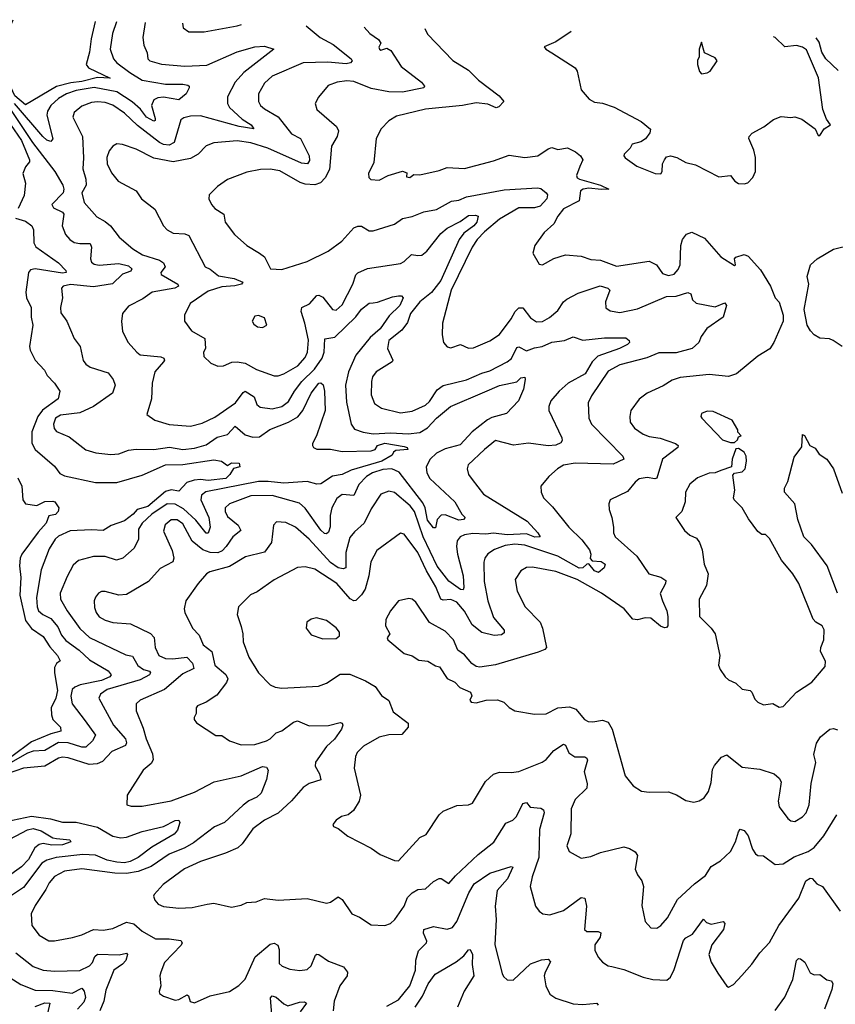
# Model space of a CAD drawing. Extents: x 1552294 to 1694791, y 811929 to 917222.
# Tile 322 of 643: x 1609925 to 1614124, y 911239 to 916306. Entities that reach past the tile are written whole.
import ezdxf

# ---------------------------------------------------------------- set-up
doc = ezdxf.new("R2010")
doc.units = 0

msp = doc.modelspace()

# ---------------------------------------------------------------- linework, layer by layer
at = {"layer": '0CON10XD'}
for points in [[(1610313.5, 916297.4), (1610292.3, 916207.7), (1610285, 916138.8), (1610266.8, 916075), (1610279.2, 916059.3), (1610390, 916005), (1610325, 916009.3), (1610245, 915987.9), (1610188.4, 915981.6), (1610115, 915962.9), (1609955, 915868.9), (1609899.8, 915915), (1609879.4, 915959.4), (1609821.5, 916045), (1609815.2, 916065), (1609820.6, 916089.4), (1609863.9, 916175), (1609874.8, 916265), (1609890.6, 916306.4)], [(1610422.8, 916295.1), (1610403.6, 916235), (1610390.8, 916155), (1610407.9, 916105), (1610425.5, 916085), (1610492.3, 916035), (1610555.2, 915995.2), (1610675, 915974.8), (1610765.2, 915975.2), (1610790.2, 915970.2), (1610797.5, 915965), (1610797.1, 915955), (1610781.9, 915925), (1610745, 915894.4), (1610665, 915907.3), (1610636.2, 915903.8), (1610616.4, 915893.6), (1610604.2, 915865), (1610622.4, 915797.6), (1610622.5, 915787.5), (1610616.1, 915783.9), (1610577.9, 915805), (1610546.3, 915846.3), (1610504.2, 915884.2), (1610425.4, 915935), (1610308, 915958), (1610215, 915942.1), (1610165.4, 915925), (1610125, 915901.6), (1610085.3, 915865), (1610068.2, 915835), (1610064.6, 915814.6), (1610096.1, 915693.9), (1610085, 915678.8), (1610065, 915686.7), (1610044.6, 915704.6), (1609897.9, 915875)], [(1610571.7, 916291.9), (1610559.4, 916215), (1610563.3, 916175), (1610582, 916135), (1610584.5, 916105), (1610595, 916094.1), (1610655, 916077.9), (1610775, 916067), (1610887.9, 916072.1), (1611045, 916140.4), (1611135, 916166.8), (1611185, 916169.5), (1611233.8, 916155), (1611079.7, 916035), (1611034.8, 915985.2), (1610995, 915908.8), (1610994.1, 915875), (1611004.6, 915855), (1611069.6, 915795), (1611116.8, 915765), (1611131.2, 915745), (1611055, 915756), (1610855, 915811.9), (1610805, 915810), (1610769.2, 915800.8), (1610755, 915790.8), (1610720, 915675), (1610695, 915660), (1610665, 915664.1), (1610644.9, 915674.9), (1610531.6, 915761.6), (1610464, 915825), (1610405, 915865.7), (1610365, 915879.8), (1610325, 915883.8), (1610295, 915879.7), (1610245, 915861.3), (1610205, 915828.5), (1610198.5, 915805), (1610247.5, 915705), (1610253.6, 915595), (1610249.6, 915539.6), (1610265.3, 915485), (1610267.5, 915455), (1610244.4, 915415.6), (1610256.9, 915365), (1610322.3, 915292.3), (1610365, 915268.6), (1610392.8, 915245), (1610437.1, 915187.1), (1610507.3, 915127.3), (1610556.9, 915096.9), (1610645, 915069.3), (1610666.1, 915055), (1610673.6, 915035), (1610650.8, 915005), (1610653.1, 914995), (1610740, 914945), (1610742.9, 914935), (1610724.2, 914925), (1610607.1, 914905), (1610559.8, 914870.2), (1610485, 914832.5), (1610453.8, 914795), (1610448.8, 914755), (1610455, 914702.5), (1610482.9, 914645), (1610527.8, 914595), (1610545, 914581.8), (1610651.5, 914571.5), (1610667.5, 914565), (1610670.6, 914555), (1610665.5, 914545), (1610620, 914495), (1610607.5, 914435), (1610603.5, 914355), (1610578.8, 914275), (1610621.2, 914245), (1610695, 914223.2), (1610805, 914214.1), (1610865, 914230.4), (1610929, 914261), (1611036.5, 914335), (1611075, 914388.6), (1611085, 914394.4), (1611132.1, 914365), (1611145.9, 914325.9), (1611162.9, 914312.9), (1611225, 914304.6), (1611275, 914316), (1611308.7, 914341.3), (1611339.2, 914395), (1611377.3, 914445), (1611442.7, 914507.3), (1611482.7, 914565), (1611492.4, 914595), (1611496.4, 914663.6), (1611546.7, 914673.3), (1611655, 914777.8), (1611685, 914817.3), (1611725, 914847.8), (1611745, 914850), (1611767.9, 914852.1), (1611845, 914880.8), (1611876, 914886), (1611890, 914885), (1611900, 914875), (1611882.5, 914835), (1611827.8, 914782.2), (1611781.2, 914715), (1611728.5, 914671.5), (1611655, 914580.4), (1611617.4, 914495), (1611602.5, 914425), (1611607.5, 914337.5), (1611632.2, 914225), (1611649.2, 914199.2), (1611693.7, 914183.7), (1611745, 914175.2), (1611835, 914179.4), (1611925, 914175.2), (1611985, 914181.6), (1612025, 914205.3), (1612071.2, 914255), (1612142.9, 914315), (1612319.1, 914390.9), (1612395, 914423.8), (1612485, 914442.9), (1612505, 914463.3), (1612525, 914466.5), (1612527.8, 914455), (1612518.2, 914405), (1612492.9, 914345), (1612430.9, 914279.1), (1612355, 914258.3), (1612333.2, 914246.8), (1612254.3, 914185.7), (1612191.9, 914118.1), (1612115, 914098.4), (1612071, 914075), (1612038, 914045), (1612018, 914005), (1612021.2, 913975), (1612036.2, 913945), (1612164.6, 913825), (1612202, 913762), (1612218.8, 913745), (1612209.2, 913735), (1612185, 913730.3), (1612115, 913758.2), (1612095, 913756.7), (1612073.5, 913735), (1612065, 913691.2), (1612055, 913690.8), (1612025, 913730.8), (1612011.8, 913795), (1612000.2, 913820.2), (1611878, 913978), (1611840.8, 913995), (1611795, 913992.3), (1611742.1, 913975), (1611710, 913955), (1611671.8, 913915), (1611645, 913857.3), (1611585, 913862.5), (1611557.1, 913842.9), (1611531.4, 913795), (1611523.6, 913755), (1611523.5, 913696.5), (1611515, 913669.2), (1611505, 913660.6), (1611495, 913662.2), (1611475, 913680), (1611395, 913792.2), (1611365, 913817.9), (1611225, 913857.4), (1611114.8, 913855.2), (1611005, 913815.4), (1610983.3, 913795), (1610982.9, 913775), (1610995, 913750), (1611050.4, 913705), (1611063.2, 913676.8), (1611023.1, 913645), (1610987.6, 913595), (1610967.1, 913572.9), (1610945, 913563.3), (1610905, 913564.8), (1610867.5, 913577.5), (1610813.4, 913623.4), (1610765, 913712.3), (1610735, 913732), (1610705, 913731.8), (1610673.1, 913706.9), (1610664.7, 913675), (1610709.4, 913575), (1610718.8, 913535), (1610713.1, 913516.9), (1610648.3, 913481.7), (1610588.6, 913415), (1610475, 913347.5), (1610435, 913345.6), (1610365.8, 913364.2), (1610345.9, 913364.1), (1610330, 913355), (1610316, 913335), (1610309.2, 913315), (1610310.7, 913280.7), (1610318.9, 913255), (1610335, 913233.3), (1610365, 913215.5), (1610404, 913204), (1610495, 913198.1), (1610598.2, 913148.2), (1610616.7, 913126.7), (1610622.1, 913075), (1610641.5, 913035), (1610675, 913018.4), (1610712.8, 913017.2), (1610785, 913025.3), (1610815.4, 912995), (1610821.8, 912968.2), (1610765, 912939.4), (1610670.1, 912859.9), (1610545, 912804.5), (1610524.6, 912785.4), (1610525, 912750), (1610560.5, 912660.5), (1610575.3, 912605), (1610608.8, 912528.8), (1610612.4, 912497.6), (1610601.8, 912478.2), (1610561.4, 912445), (1610477.5, 912315), (1610476.4, 912266.4), (1610498.3, 912258.3), (1610555, 912259.5), (1610705, 912287.2), (1610825, 912330.7), (1610926, 912385), (1611065, 912415.3), (1611175, 912463.1), (1611195, 912460), (1611204.2, 912445), (1611195.6, 912395.6), (1611167.5, 912325), (1611146.4, 912305), (1611105, 912286.5), (1611075, 912264), (1610980, 912175), (1610928.2, 912151.8), (1610819.8, 912070.2), (1610775, 912044.3), (1610695, 912011.7), (1610601.2, 911948.8), (1610535, 911923.2), (1610475, 911913.2), (1610414, 911914), (1610245, 911936.6), (1610155, 911924.7), (1610105, 911896.6), (1610076.1, 911865), (1610059.9, 911830.1), (1610005, 911746.9), (1609984.5, 911705), (1609987.1, 911645), (1610024.7, 911594.7), (1610075, 911566.7), (1610105, 911565.5), (1610197.6, 911582.4), (1610245, 911596.4), (1610305, 911624.6), (1610355, 911621.5), (1610405, 911628.8), (1610475, 911662.5), (1610513, 911653), (1610554.8, 911614.8), (1610625, 911576.7), (1610695, 911576.8), (1610755, 911568.1), (1610761.1, 911555), (1610756.8, 911543.2), (1610670.8, 911455), (1610650.8, 911405), (1610646, 911385), (1610650.8, 911335), (1610642.5, 911305), (1610645, 911294), (1610665, 911280.6), (1610725, 911260.8), (1610745, 911264.4), (1610787.3, 911287.3), (1610793.6, 911283.6), (1610803.4, 911253.4), (1610825, 911246.9), (1610905, 911283.1), (1611005, 911304.4), (1611053.7, 911336.3), (1611085, 911368.8), (1611137.1, 911482.9), (1611215, 911548.5), (1611235, 911553.3), (1611253.8, 911543.8), (1611261.2, 911521.2), (1611260, 911450), (1611276.2, 911435), (1611315, 911420.6), (1611366.6, 911413.4), (1611405, 911418.6), (1611425, 911437.1), (1611448.5, 911491.5), (1611455, 911497.5), (1611465, 911495.6), (1611515, 911461.8), (1611591.5, 911431.5), (1611613.1, 911405), (1611611.2, 911385), (1611573.5, 911335), (1611544.3, 911255), (1611539.2, 911205)], [(1611399.1, 916274.3), (1611471.2, 916215), (1611538.7, 916178.7), (1611630.8, 916105), (1611636, 916095), (1611628.8, 916085), (1611605, 916080), (1611511.5, 916088.5), (1611385, 916084.2), (1611225, 916016.5), (1611185, 915980), (1611154.5, 915925), (1611154.4, 915885.6), (1611165.5, 915865), (1611185, 915847.3), (1611256.4, 915806.4), (1611325, 915719.5), (1611371.1, 915695), (1611414.7, 915605), (1611417.6, 915582.4), (1611406.9, 915565), (1611375, 915567.6), (1611201.8, 915645), (1611115, 915673.5), (1611045, 915682.4), (1610925, 915673.5), (1610885, 915656.9), (1610843.3, 915615), (1610805, 915592.3), (1610715, 915575.3), (1610615, 915594.1), (1610525, 915640.8), (1610455, 915664.4), (1610425, 915666.9), (1610405, 915655.8), (1610385, 915631.2), (1610372.8, 915597.2), (1610374.5, 915565), (1610397.7, 915517.7), (1610431.9, 915475), (1610524.2, 915425), (1610551.4, 915385), (1610621.1, 915331.1), (1610665.7, 915245), (1610685, 915224.4), (1610715, 915207.9), (1610775, 915204.1), (1610796.5, 915195), (1610880, 915035), (1610905, 915022.9), (1610948.3, 914988.3), (1611030, 914975), (1611073.3, 914955), (1611066.7, 914945), (1611033.3, 914936.7), (1610965, 914931.8), (1610895, 914909.2), (1610803.1, 914845), (1610772.9, 914785), (1610772.9, 914755), (1610810, 914705), (1610878.9, 914665), (1610880.8, 914615), (1610871.9, 914595), (1610872.5, 914572.5), (1610909.5, 914539.5), (1610945, 914522.5), (1610975, 914524.2), (1611016.4, 914543.6), (1611045, 914545.9), (1611085, 914538.8), (1611145, 914506.4), (1611235, 914473.6), (1611255, 914473.6), (1611285, 914484.6), (1611356.1, 914525), (1611395, 914567.9), (1611407.5, 914595), (1611412.3, 914657.7), (1611393.5, 914745), (1611373.3, 914805), (1611377.5, 914825), (1611416.3, 914843.7), (1611455, 914886.4), (1611465, 914889.1), (1611485, 914878.9), (1611534.7, 914814.7), (1611555, 914811.9), (1611585, 914838.6), (1611640.4, 914945), (1611656.2, 914993.8), (1611666.3, 915003.7), (1611715, 915026.7), (1611885, 915051.6), (1611905, 915062.5), (1611942, 915098), (1611975, 915092.1), (1611995.6, 915095), (1612021.8, 915115), (1612093.7, 915206.3), (1612125, 915233.7), (1612192.9, 915267.1), (1612235, 915298.2), (1612270.9, 915300.9), (1612286.2, 915295), (1612278.5, 915265), (1612262.7, 915245), (1612212.3, 915207.7), (1612187, 915175), (1612093.3, 914965), (1612045, 914901.9), (1611985.2, 914855), (1611936.3, 914795), (1611921.3, 914748.7), (1611892.2, 914707.8), (1611824.6, 914655), (1611819.1, 914615), (1611845.6, 914555), (1611842.9, 914545), (1611760, 914495), (1611741.1, 914468.9), (1611736.7, 914445), (1611734.7, 914375), (1611750.9, 914330.9), (1611787.1, 914307.1), (1611885, 914283.9), (1611945, 914292.5), (1612015, 914322.5), (1612035, 914341.1), (1612075, 914401.5), (1612105, 914424.6), (1612225, 914452.7), (1612305, 914488.1), (1612345, 914498.6), (1612435.2, 914544.8), (1612456.7, 914563.3), (1612485, 914619.5), (1612495, 914622.7), (1612535, 914601.8), (1612575, 914617.5), (1612615.5, 914624.5), (1612665, 914646), (1612730, 914655), (1612775, 914674.4), (1612825, 914657.5), (1612935, 914669.6), (1613045, 914668.6), (1613062.9, 914655), (1613064.3, 914645), (1613055, 914634.6), (1613012.2, 914615), (1612901.4, 914575), (1612871.7, 914545), (1612835.4, 914484.6), (1612747.9, 914435), (1612702.5, 914395), (1612660, 914345), (1612648.6, 914315), (1612648.6, 914295), (1612715.7, 914155), (1612718.6, 914141.4), (1612711.2, 914128.8), (1612685, 914117.5), (1612645.9, 914114.1), (1612545, 914126.9), (1612467.4, 914117.4), (1612375, 914140), (1612317.5, 914095), (1612233.8, 914015), (1612228.8, 913995), (1612236.2, 913965), (1612255, 913940), (1612312.9, 913865), (1612537.5, 913725), (1612592.9, 913665), (1612603.8, 913645), (1612577.3, 913642.7), (1612535, 913659.7), (1612435, 913654.9), (1612365, 913664.2), (1612325, 913658.9), (1612258.2, 913661.8), (1612215, 913655.3), (1612191.9, 913645), (1612177.3, 913625), (1612173.3, 913595), (1612178.4, 913555), (1612208.7, 913445), (1612212, 913385), (1612207.3, 913372.7), (1612195, 913374.6), (1612135, 913416.9), (1612075, 913493.7), (1612001.7, 913645), (1611957, 913775), (1611935, 913805.3), (1611855, 913872.7), (1611825, 913880.8), (1611784.7, 913865.3), (1611735, 913788.6), (1611697.8, 913715), (1611648.5, 913671.5), (1611625, 913641.9), (1611603.8, 913565), (1611603.8, 913486.2), (1611590.4, 913479.6), (1611565, 913485.2), (1611525, 913512.5), (1611415, 913632.5), (1611345, 913694.5), (1611295, 913718.5), (1611247.6, 913722.4), (1611231.4, 913705), (1611220.9, 913615), (1611184.7, 913565.3), (1611087.1, 913542.9), (1611005, 913492), (1610904.2, 913465), (1610886.1, 913453.9), (1610844.6, 913405.4), (1610780.6, 913315), (1610771.9, 913275), (1610775.7, 913255), (1610814.3, 913175), (1610849.8, 913139.8), (1610869.2, 913089.2), (1610914.7, 913055), (1610929.2, 912985), (1610986.7, 912936.7), (1610996.8, 912915), (1610989.1, 912895), (1610940.5, 912829.5), (1610885, 912793.3), (1610840, 912775), (1610833.8, 912765), (1610833.3, 912735), (1610822.5, 912715), (1610822.5, 912705), (1610835, 912687.5), (1610935, 912623.3), (1610965, 912623.3), (1611005.8, 912595.8), (1611065.9, 912574.1), (1611136.4, 912576.4), (1611196, 912595), (1611215, 912605.7), (1611245, 912636.4), (1611275, 912646.5), (1611335, 912690.6), (1611355, 912698.1), (1611415, 912673.1), (1611515, 912673.8), (1611575, 912689.4), (1611585.5, 912685.5), (1611589.4, 912675), (1611581.1, 912655), (1611545, 912603.8), (1611504.8, 912565.2), (1611448.2, 912485), (1611446.7, 912465), (1611468.8, 912425), (1611475, 912393.8), (1611416, 912375), (1611384.2, 912355), (1611325, 912285.7), (1611255, 912223.1), (1611185, 912186.7), (1611125, 912141.9), (1611070.6, 912065), (1611048.6, 912045), (1610985, 912017.3), (1610855.8, 911975), (1610774.3, 911935.7), (1610662.9, 911855), (1610617.5, 911805), (1610614.2, 911795), (1610620, 911775), (1610638.6, 911755), (1610665, 911743.2), (1610745, 911734.5), (1610813.4, 911736.6), (1610890, 911755), (1610925, 911760), (1611015, 911738.6), (1611065, 911749.1), (1611095, 911762.7), (1611142.6, 911767.4), (1611185, 911783.3), (1611255, 911775.5), (1611405, 911783.3), (1611505, 911760), (1611525, 911765.6), (1611565, 911793.1), (1611585, 911779.2), (1611635, 911704.4), (1611675, 911687.1), (1611735, 911648.1), (1611805, 911644.4), (1611834, 911655), (1611855.6, 911675), (1611904.5, 911745), (1611921.2, 911788.8), (1611945, 911812.9), (1611975, 911829.4), (1612015, 911833.8), (1612055, 911871.9), (1612085, 911886), (1612095, 911886.2), (1612135, 911861.2), (1612168.9, 911901.1), (1612285, 912010), (1612366.4, 912073.6), (1612428.2, 912171.8), (1612463.5, 912186.5), (1612482.1, 912205), (1612515, 912272.5), (1612535, 912277.1), (1612553.2, 912253.2), (1612608.3, 912248.3), (1612620.9, 912240.9), (1612625.3, 912224.7), (1612601.5, 912138.5), (1612598, 911995), (1612564.1, 911895), (1612553.5, 911845), (1612580.8, 911745), (1612598.8, 911718.8), (1612617.5, 911705), (1612655, 911700), (1612725, 911721.5), (1612815, 911789.5), (1612833.8, 911785), (1612842.7, 911745), (1612833.4, 911623.4), (1612844.6, 911614.6), (1612903.3, 911613.3), (1612917.3, 911607.3), (1612912.7, 911585), (1612886.7, 911545), (1612886.8, 911516.8), (1612905, 911480), (1612925.6, 911455.6), (1612955, 911437.1), (1612973.4, 911433.4), (1613035, 911417.8), (1613135, 911378.1), (1613185, 911366.9), (1613256.6, 911363.4), (1613275, 911378.8), (1613295, 911419.2), (1613343.1, 911566.9), (1613355, 911581.5), (1613389.3, 911600.7), (1613445, 911676.7), (1613460.3, 911660.3), (1613485, 911651.5), (1613546.1, 911666.1), (1613556, 911655), (1613548.6, 911625), (1613489.2, 911545), (1613473.1, 911495), (1613485.3, 911455.3), (1613518.9, 911398.9), (1613565, 911332.5), (1613575, 911327.5), (1613599.3, 911340.7), (1613642.7, 911387.3), (1613694.2, 911445), (1613735.5, 911504.5), (1613785, 911557.5), (1613832.9, 911645), (1613936.4, 911785), (1613972.5, 911875), (1613995, 911888), (1614005, 911886.2), (1614029.5, 911859.5), (1614058.8, 911845), (1614149.3, 911719.3)], [(1610762.6, 916287.9), (1610766, 916265), (1610795, 916244.2), (1610875, 916243.1), (1611045, 916274.5), (1611066.4, 916281.4)], [(1611699.1, 916267.9), (1611727.5, 916235), (1611772.2, 916205), (1611784, 916185), (1611773.8, 916165), (1611777.5, 916155), (1611785, 916150), (1611815, 916159.2), (1611835, 916147.5), (1611889.5, 916065), (1611994.4, 915985), (1612008.9, 915965), (1612005.6, 915955), (1611895, 915933.7), (1611825, 915936), (1611735, 915952.4), (1611645, 915989.1), (1611608.9, 915991.1), (1611560, 915985), (1611512.4, 915967.6), (1611463.1, 915906.9), (1611445.8, 915875), (1611454, 915845), (1611556.6, 915756.6), (1611566.4, 915735), (1611558.8, 915705), (1611529.6, 915655), (1611519.2, 915535), (1611497.4, 915492.6), (1611472.8, 915467.2), (1611445, 915456), (1611395, 915460.2), (1611369.1, 915469.1), (1611265, 915529.4), (1611215, 915536.8), (1611165, 915535.5), (1611095, 915522.2), (1610995, 915483.3), (1610942.6, 915447.4), (1610901.2, 915405), (1610898.8, 915385), (1610912.9, 915355), (1610930, 915335), (1610975.6, 915305), (1610982, 915265), (1611030.6, 915200.6), (1611094.2, 915145), (1611158.8, 915105), (1611185, 915085.8), (1611215.8, 915025), (1611275, 915021.2), (1611405, 915061.6), (1611513.1, 915115), (1611583.4, 915166.6), (1611645, 915234.4), (1611665, 915244.4), (1611685, 915243.6), (1611725, 915220.4), (1611745, 915219), (1611855, 915254.8), (1611895, 915283.4), (1611946, 915294), (1612005, 915317.8), (1612071.2, 915328.8), (1612148.1, 915371.9), (1612185, 915378), (1612226, 915394), (1612419, 915431), (1612591.3, 915441.3), (1612607.2, 915437.2), (1612635.6, 915415), (1612642.5, 915405), (1612639.6, 915385), (1612605, 915346.8), (1612575, 915338.6), (1612495, 915337.6), (1612395, 915280.2), (1612317.8, 915215), (1612280.3, 915175), (1612254.3, 915135), (1612145.6, 914915), (1612101.9, 914745), (1612100, 914685), (1612107.5, 914645), (1612125, 914622), (1612145, 914618), (1612195, 914634.2), (1612235, 914616.7), (1612261.7, 914618.3), (1612346, 914654), (1612395, 914685.8), (1612455, 914766.2), (1612475.3, 914805), (1612495, 914823.9), (1612515, 914822.9), (1612555, 914772.1), (1612585, 914750.9), (1612616, 914754), (1612653.3, 914773.3), (1612695, 914809.4), (1612725, 914854.3), (1612742.4, 914867.6), (1612800.8, 914899.2), (1612913.9, 914936.1), (1612952.9, 914925), (1612963.1, 914915), (1612940.8, 914855), (1612943.4, 914823.4), (1612965, 914808.2), (1613015, 914799.2), (1613105, 914818), (1613255, 914881), (1613305, 914883.5), (1613365, 914901.8), (1613379.4, 914895), (1613389.4, 914865), (1613408.3, 914848.3), (1613505, 914828.9), (1613555, 914849.2), (1613564.2, 914835), (1613547.5, 914775), (1613462.1, 914717.9), (1613433.8, 914676.2), (1613420.9, 914645), (1613387.5, 914615), (1613305, 914591.7), (1613215, 914592.3), (1613154.2, 914565.8), (1613015, 914530), (1612955, 914498.4), (1612868.5, 914371.5), (1612852.1, 914335), (1612855.3, 914255.3), (1612869.6, 914225), (1613030.9, 914060.9), (1613036, 914045), (1612981.2, 914018.8), (1612785.2, 914024.8), (1612725, 914013.9), (1612694.2, 913995.8), (1612649.4, 913955), (1612608.1, 913905), (1612608.9, 913875), (1612621.9, 913845), (1612668.8, 913798.8), (1612752.7, 913695), (1612819.4, 913629.4), (1612858.8, 913578.8), (1612864.7, 913555.3), (1612862.8, 913532.8), (1612871.8, 913521.8), (1612918.7, 913518.7), (1612938.9, 913505), (1612933.3, 913485), (1612905, 913461.2), (1612885, 913469.7), (1612855, 913505.3), (1612845, 913504.8), (1612823.7, 913486.3), (1612805, 913483.2), (1612695, 913545.4), (1612525, 913602.9), (1612475, 913606.8), (1612425, 913601), (1612369.4, 913580.6), (1612335, 913557.5), (1612319.1, 913535), (1612314.6, 913515), (1612316.2, 913415), (1612335, 913316), (1612365, 913230), (1612419.4, 913165), (1612418.7, 913151.3), (1612405, 913140.5), (1612368, 913138), (1612305, 913153.2), (1612255, 913192.8), (1612215, 913263.2), (1612175, 913308.4), (1612145, 913323.3), (1612105, 913319.4), (1612093.6, 913323.6), (1612067.1, 913387.1), (1612019.5, 913469.5), (1611974.4, 913565), (1611905, 913658.8), (1611885, 913664), (1611763.6, 913575), (1611733.4, 913516.6), (1611722.9, 913445), (1611703.3, 913375), (1611685, 913346), (1611655, 913317.1), (1611645, 913315.8), (1611626.5, 913326.5), (1611557.9, 913405), (1611445, 913478.8), (1611395, 913490.9), (1611355, 913486.4), (1611235, 913423.3), (1611147.4, 913362.6), (1611113.8, 913346.2), (1611051.2, 913285), (1611044, 913245), (1611064.4, 913184.4), (1611074.3, 913145), (1611075.6, 913105), (1611105.4, 913025.4), (1611155, 912945.6), (1611215, 912882.9), (1611241.1, 912871.1), (1611275, 912865.5), (1611463.4, 912876.6), (1611505, 912891.9), (1611575, 912938.2), (1611625, 912938.5), (1611705, 912904.4), (1611755, 912874.4), (1611788.3, 912828.3), (1611825, 912802), (1611848.6, 912745), (1611925, 912686.2), (1611924.2, 912665), (1611892.8, 912627.2), (1611825, 912625.4), (1611775, 912614.5), (1611695, 912568.5), (1611663.1, 912535), (1611653.1, 912515), (1611647.8, 912455), (1611679.4, 912315), (1611671.9, 912285), (1611643.3, 912236.7), (1611615.9, 912214.1), (1611582.5, 912205), (1611555, 912186.2), (1611537.5, 912165), (1611540, 912155), (1611564, 912144), (1611613.9, 912103.9), (1611735, 912042.5), (1611780.9, 912010.9), (1611855, 911980), (1611875, 911978), (1611985, 912098), (1612017, 912113), (1612084, 912215), (1612105, 912234), (1612175, 912261.9), (1612235, 912265.7), (1612255.5, 912274.5), (1612323.6, 912386.4), (1612365, 912424.4), (1612395, 912434.5), (1612455, 912432.1), (1612495, 912437.9), (1612615, 912484.6), (1612635, 912498.5), (1612675, 912545.4), (1612725, 912578.5), (1612735, 912572.5), (1612752.9, 912532.9), (1612783.6, 912513.6), (1612835, 912512.5), (1612845.6, 912505.6), (1612847.8, 912495), (1612830.8, 912435), (1612846.8, 912375), (1612845, 912351.2), (1612785, 912292.9), (1612763.5, 912245), (1612762.8, 912117.2), (1612742, 912055), (1612753.3, 912025), (1612815, 911991.2), (1612865, 912000), (1612915, 912020.6), (1613035, 912050), (1613065, 912041.2), (1613093.8, 912023.8), (1613105.6, 912005), (1613094.4, 911934.4), (1613105.6, 911905.6), (1613127.5, 911875), (1613136, 911845), (1613127.3, 911747.3), (1613146, 911665), (1613175, 911632), (1613205, 911630.8), (1613225, 911644), (1613260, 911685), (1613311.4, 911778.6), (1613399.3, 911859.3), (1613455, 911902.9), (1613485, 911949.2), (1613532.4, 911977.6), (1613585, 912025.6), (1613610.9, 912075), (1613625, 912126.7), (1613635, 912141.2), (1613655, 912133.8), (1613675, 912106), (1613698.3, 912038.3), (1613713.7, 912013.7), (1613725, 912005.8), (1613755, 912003.8), (1613815, 911958), (1613855, 911962.9), (1613911.6, 911998.4), (1613984.4, 912025), (1614015, 912046.4), (1614065, 912105.5), (1614131.2, 912215)], [(1612011.4, 916261.3), (1612025, 916232.5), (1612155, 916095.6), (1612235, 916047.1), (1612287.5, 915995), (1612394.2, 915915), (1612417.5, 915885), (1612392, 915858), (1612377.3, 915852.7), (1612335, 915871.5), (1612275, 915878.1), (1612205, 915864.5), (1612013.8, 915846.2), (1611865, 915810.6), (1611824.6, 915785.4), (1611785.7, 915744.3), (1611760.8, 915695), (1611748.3, 915571.7), (1611721.2, 915515), (1611722.5, 915495), (1611733.6, 915483.6), (1611775, 915481.2), (1611822.5, 915505), (1611895, 915527.5), (1611918.3, 915518.3), (1611917, 915497), (1611934.2, 915494.2), (1611955, 915510), (1611985, 915507.8), (1612085, 915530), (1612125, 915545.3), (1612215, 915540), (1612365, 915579.6), (1612445, 915608.9), (1612525, 915597.5), (1612592.5, 915605), (1612645, 915641.8), (1612665, 915648.9), (1612695, 915638.5), (1612745, 915646.5), (1612787, 915627), (1612812.1, 915605), (1612823.7, 915585), (1612809.2, 915550.8), (1612792.3, 915505), (1612795, 915493.2), (1612807.1, 915485), (1612915, 915455.5), (1612958, 915435), (1612918.2, 915431.8), (1612855, 915439.1), (1612825.1, 915434.9), (1612812.6, 915425), (1612805.2, 915374.8), (1612725, 915332.7), (1612694.7, 915295.3), (1612675, 915255.8), (1612625, 915210.8), (1612576.7, 915145), (1612566.7, 915105), (1612598.8, 915048.8), (1612616.7, 915045), (1612675, 915078), (1612735, 915095.6), (1612815, 915088.6), (1612865, 915072.9), (1612915, 915068.1), (1612997.3, 915037.3), (1613165, 915064.2), (1613203.8, 915045), (1613235, 915000), (1613265, 914990), (1613295, 914996.7), (1613315, 915021.2), (1613325.5, 915045), (1613326.7, 915095), (1613328.1, 915145), (1613336.5, 915175), (1613357.2, 915202.8), (1613385, 915212.7), (1613451.3, 915181.3), (1613535, 915085.7), (1613605, 915041.2), (1613610, 915045), (1613605.6, 915075), (1613612, 915085), (1613655, 915097.7), (1613675, 915089.2), (1613739.5, 915019.5), (1613790, 914935), (1613813.8, 914875), (1613835, 914853.3), (1613855.7, 914785), (1613855.6, 914755), (1613807.5, 914645), (1613786.7, 914613.3), (1613724.5, 914575.5), (1613615.5, 914484.5), (1613575, 914470), (1613475, 914480.9), (1613325, 914464.6), (1613285, 914450.9), (1613237.2, 914422.8), (1613156, 914385), (1613115, 914354), (1613071.4, 914295), (1613065.6, 914265), (1613068.6, 914235), (1613090, 914205), (1613135, 914172.7), (1613165, 914161.2), (1613222.3, 914152.3), (1613301.2, 914125), (1613315.6, 914115), (1613313.3, 914105), (1613234.6, 914045), (1613205, 913946.9), (1613195, 913943.3), (1613155, 913950.4), (1613115, 913943.3), (1613093.1, 913926.9), (1613055, 913878.9), (1612965, 913836), (1612958, 913815), (1612959.2, 913785), (1612974.2, 913745), (1612982.5, 913695), (1612981.9, 913665), (1612990.6, 913645), (1613101.5, 913545), (1613164.7, 913454.7), (1613225, 913437.3), (1613250.9, 913420.9), (1613250.5, 913405), (1613223, 913353), (1613234.8, 913314.8), (1613256.3, 913265), (1613261.2, 913235), (1613262.5, 913187.5), (1613255, 913178.6), (1613245, 913177.5), (1613224.4, 913185), (1613175, 913226.3), (1613145, 913228.4), (1613105, 913217.1), (1613081.3, 913221.3), (1613036.8, 913275), (1612920.4, 913355), (1612795, 913424.8), (1612685, 913466.8), (1612565, 913488.5), (1612533.6, 913486.4), (1612505, 913470), (1612475.6, 913425), (1612485.5, 913365), (1612528.1, 913285), (1612604.5, 913205), (1612616.2, 913175), (1612637.5, 913075), (1612628.8, 913065), (1612595, 913051.9), (1612375, 912985.7), (1612294.5, 912974.5), (1612275, 912977.8), (1612252.4, 912992.4), (1612215, 913038), (1612180.9, 913060.9), (1612159.2, 913115), (1612115, 913160), (1612035, 913204.2), (1611965, 913308), (1611945, 913323.8), (1611928.3, 913328.3), (1611875, 913316.2), (1611834.3, 913265), (1611810.7, 913219.3), (1611807.5, 913187.5), (1611831.2, 913145), (1611817.5, 913125), (1611820, 913115), (1611905, 913044.2), (1611945, 913032.5), (1611980.7, 913010.7), (1612025.5, 913005.5), (1612065, 912981.2), (1612086.8, 912976.8), (1612125, 912916.7), (1612165, 912896.7), (1612190.3, 912870.3), (1612246.7, 912845), (1612253, 912827), (1612242.5, 912805), (1612250, 912795), (1612275, 912791.2), (1612326, 912804), (1612385.5, 912805.5), (1612416.7, 912795), (1612445, 912766.7), (1612475, 912750), (1612575, 912732.9), (1612635, 912734.3), (1612695, 912765.6), (1612755, 912770.4), (1612788.1, 912758.1), (1612833.3, 912705), (1612851.2, 912695), (1612875, 912692.3), (1612925, 912701.8), (1612955, 912690.5), (1612976, 912656), (1613042.5, 912415), (1613083, 912363), (1613125.9, 912335.9), (1613165, 912330.8), (1613265, 912332.9), (1613306.8, 912316.8), (1613355, 912288), (1613395, 912278.8), (1613423.9, 912286.1), (1613448.3, 912301.7), (1613471.2, 912335), (1613485, 912380), (1613492.1, 912447.9), (1613501.3, 912468.7), (1613538.3, 912511.7), (1613565, 912523.8), (1613645, 912459.2), (1613735, 912448.6), (1613808.8, 912425), (1613835, 912403.8), (1613846, 912385), (1613836.9, 912325), (1613830.6, 912285), (1613834.4, 912255), (1613880, 912195), (1613895, 912184.3), (1613915, 912180.8), (1613955, 912204.2), (1613974.2, 912225), (1613990, 912265), (1613999.4, 912375), (1614023.6, 912483.6), (1614014.3, 912525), (1614026.7, 912583.3), (1614047.8, 912615), (1614096.2, 912655), (1614115, 912659.1), (1614135, 912652.5)], [(1612764.8, 916245.2), (1612685, 916192.5), (1612625, 916167.5), (1612633.3, 916155), (1612664.4, 916135), (1612785, 916059.4), (1612795, 916041.2), (1612815.3, 915945.3), (1612856.8, 915896.8), (1612885, 915882.7), (1612926.2, 915876.2), (1612985, 915855.6), (1613125, 915783.3), (1613172.5, 915742.5), (1613168.8, 915725), (1613146.5, 915693.5), (1613122.5, 915677.5), (1613078.8, 915665), (1613068, 915645), (1613037.5, 915615), (1613035.8, 915605), (1613042.9, 915595), (1613103, 915553), (1613196.2, 915515), (1613225, 915512.9), (1613232.5, 915525), (1613234.2, 915565), (1613244.1, 915585.9), (1613255, 915600), (1613275, 915606), (1613307.7, 915597.7), (1613355, 915571.2), (1613405, 915558.8), (1613525, 915496.9), (1613585, 915504), (1613606.7, 915475), (1613625, 915464), (1613655, 915461.2), (1613673.9, 915466.1), (1613698.8, 915495), (1613714, 915525), (1613712.7, 915597.3), (1613705.3, 915635), (1613679.4, 915695), (1613680.8, 915705), (1613696.8, 915723.2), (1613756.7, 915755), (1613806.4, 915793.6), (1613845, 915808.8), (1613895, 915802.5), (1613915, 915806.2), (1613952.5, 915795), (1614020, 915745), (1614035, 915710), (1614045, 915710), (1614067.5, 915745), (1614100, 915765), (1614078, 915795), (1614060, 915845), (1614037.4, 916007.4), (1613975, 916150.5), (1613955, 916164.6), (1613925, 916173.1), (1613865, 916167.1), (1613815, 916214.6), (1613805, 916218.8)], [(1614139.5, 916045), (1614074.5, 916104.5), (1614055, 916139.6), (1614040.6, 916190.6), (1614025.6, 916213.1)], [(1613435, 916027.5), (1613465, 916032.5), (1613479.3, 916040.7), (1613516.2, 916095), (1613505, 916110), (1613450, 916135), (1613435, 916190), (1613422.5, 916155), (1613422.5, 916115), (1613414.1, 916095.9), (1613414, 916075), (1613425, 916040), (1613435, 916027.5)], [(1609870.8, 915855), (1609991.6, 915675), (1610105.4, 915525), (1610146.8, 915455), (1610153.1, 915435), (1610149.3, 915415), (1610090.8, 915355), (1610098.5, 915338.5), (1610145.2, 915315.2), (1610152.5, 915305), (1610143.5, 915245), (1610161.1, 915201.1), (1610183.1, 915175), (1610205, 915160.4), (1610235, 915154.2), (1610287.5, 915155), (1610295.4, 915135), (1610290, 915075), (1610295, 915059.2), (1610307.8, 915047.8), (1610335, 915042.4), (1610435, 915052.4), (1610485, 915040), (1610502.9, 915025), (1610497.3, 915012.7), (1610455, 914996.4), (1610402.9, 914947.1), (1610305, 914931.1), (1610186.6, 914943.4), (1610148, 914935), (1610140.6, 914925), (1610145.4, 914875.4), (1610134.7, 914825), (1610137.3, 914797.3), (1610167.9, 914755), (1610205.4, 914665.4), (1610235.7, 914625), (1610252.4, 914552.4), (1610265, 914534.3), (1610287.6, 914517.6), (1610379.8, 914489.8), (1610405.6, 914455), (1610416.9, 914425), (1610402.2, 914385), (1610305, 914316.1), (1610235, 914284), (1610135, 914271.4), (1610110, 914255), (1610098.5, 914225), (1610101.8, 914201.8), (1610115, 914186.7), (1610179.3, 914159.3), (1610265, 914092.5), (1610317.4, 914077.4), (1610395, 914068.8), (1610435, 914071.8), (1610485, 914091.1), (1610525, 914096.9), (1610615, 914095.3), (1610696.5, 914106.5), (1610765, 914093.9), (1610825, 914100.6), (1610885, 914118.6), (1610942.3, 914157.7), (1610995, 914171.2), (1611035, 914214.5), (1611085, 914170.2), (1611125, 914158.4), (1611159.7, 914160.3), (1611212.9, 914197.1), (1611309.6, 914235), (1611356.9, 914263.1), (1611382.4, 914295), (1611425, 914384.3), (1611464.6, 914435), (1611475, 914437.7), (1611486.7, 914426.7), (1611494.5, 914395), (1611498.5, 914295), (1611452.4, 914165), (1611432.1, 914125), (1611432.7, 914115), (1611437.1, 914105), (1611455, 914095.5), (1611525, 914095.7), (1611585, 914084.2), (1611735, 914087.6), (1611754.5, 914095), (1611766.7, 914115), (1611805, 914126.5), (1611905, 914110), (1611920, 914105), (1611922.5, 914095), (1611861.2, 914088.8), (1611849.3, 914080.7), (1611843.3, 914065), (1611790, 914035), (1611631.1, 913988.9), (1611585, 913965.7), (1611535, 913956.8), (1611475, 913917.2), (1611455, 913915.4), (1611405, 913929), (1611285, 913921), (1611205, 913930.6), (1611155, 913929.7), (1610883.5, 913876.5), (1610860.8, 913859.2), (1610856.9, 913835), (1610899.5, 913745), (1610905.6, 913694.4), (1610896.1, 913663.9), (1610885, 913664.5), (1610831, 913731), (1610768.3, 913788.3), (1610725, 913812.9), (1610685, 913814.1), (1610605, 913762), (1610555, 913715.3), (1610537.5, 913685), (1610536.7, 913633.3), (1610515, 913586), (1610456.7, 913535), (1610424.1, 913524.1), (1610365, 913543.8), (1610305, 913543.8), (1610227.4, 913522.6), (1610200.1, 913499.9), (1610168.6, 913441.4), (1610133.2, 913355), (1610135.4, 913325), (1610168.6, 913265), (1610233.8, 913173.8), (1610285, 913127.6), (1610472.1, 913037.9), (1610505, 913031.2), (1610532.8, 912982.8), (1610562, 912962), (1610593.3, 912953.3), (1610598.8, 912945), (1610593.6, 912935), (1610545, 912909.6), (1610375, 912858.8), (1610340.4, 912835), (1610332.9, 912815), (1610408.1, 912675), (1610470.5, 912605), (1610475.3, 912585), (1610469.2, 912570.8), (1610399, 912541), (1610351.2, 912488.8), (1610323.4, 912476.6), (1610283.4, 912473.4), (1610175, 912508.4), (1610145, 912511.1), (1610125, 912505.8), (1610055, 912465.5), (1609945.3, 912455.3), (1609865, 912427.4)], [(1609877.4, 915767.4), (1609934.2, 915685), (1609976, 915585), (1609976.2, 915575), (1609955, 915548.8), (1609941.9, 915515), (1609954.4, 915465), (1609947.7, 915402.3), (1609917.5, 915335)], [(1609904, 915285), (1609955, 915270), (1609988.2, 915245), (1609996.7, 915225), (1609997.8, 915157.8), (1610007.4, 915137.4), (1610125.3, 915055.3), (1610162.9, 915015), (1610163.8, 915005), (1610145, 915002.1), (1610005, 915024.5), (1609980.6, 915019.4), (1609969.6, 915005), (1609956.9, 914905), (1609960, 914875), (1609984.8, 914825), (1609984.9, 914775), (1609993.1, 914735), (1609975.3, 914625), (1609979.6, 914605), (1610004.6, 914555), (1610051.9, 914501.9), (1610066.5, 914475), (1610104.4, 914435), (1610131.9, 914395), (1610122.5, 914355), (1610043.1, 914296.9), (1610018, 914265), (1609988, 914185), (1609987.3, 914127.3), (1610005.5, 914095), (1610105, 914009.2), (1610131.2, 913971.2), (1610155, 913959.1), (1610315, 913924.3), (1610425, 913924.6), (1610555, 913963), (1610675, 914015.9), (1610765, 914017.5), (1610925, 914040.9), (1610964.3, 914034.3), (1610995, 914011.4), (1611015, 914026.7), (1611055, 914023.3), (1611058.8, 914005), (1611025, 913997.5), (1611006.2, 913965), (1610986.2, 913945), (1610895, 913935.2), (1610855, 913940), (1610823.5, 913936.5), (1610785.4, 913924.6), (1610745, 913880.4), (1610705, 913886.7), (1610675, 913878.5), (1610585, 913800.8), (1610530, 913785), (1610509, 913761), (1610465, 913728), (1610396.4, 913703.6), (1610355, 913677.1), (1610295, 913681.7), (1610185, 913675.2), (1610125, 913648.7), (1610107.3, 913632.7), (1610077.4, 913582.6), (1610035.3, 913474.7), (1610012.2, 913332.2), (1610014.2, 913285), (1610022.4, 913265), (1610044.5, 913245), (1610085.2, 913225.2), (1610122.2, 913182.2), (1610139.8, 913139.8), (1610162.3, 913112.3), (1610231.7, 913061.7), (1610285, 913011.8), (1610380, 912955), (1610395.6, 912935), (1610388.9, 912925), (1610345.4, 912905), (1610236.7, 912883.3), (1610208.1, 912871.9), (1610195, 912859.4), (1610188.1, 912825), (1610195.3, 912785), (1610262, 912698), (1610315.3, 912625), (1610300.4, 912595), (1610265, 912561.8), (1610245, 912562.3), (1610175, 912585.6), (1610125, 912586.1), (1610055, 912546.1), (1609995, 912542.4), (1609965, 912531.9), (1609755, 912412.5)], [(1614160, 914625), (1614113.8, 914655), (1614095, 914663.3), (1614045, 914668.2), (1614015.2, 914685.2), (1613995.6, 914705.6), (1613979.6, 914735), (1613963.8, 914815), (1613987.1, 914945), (1613980, 914985), (1613995.7, 915044.3), (1614030, 915075), (1614115, 915125.6), (1614205, 915147.1)], [(1611175, 914722.9), (1611196.7, 914735), (1611185, 914772.5), (1611155, 914783.8), (1611135, 914780), (1611121.2, 914755), (1611129.7, 914739.7), (1611150, 914725), (1611175, 914722.9)], [(1613605, 914130), (1613620, 914145), (1613625, 914160), (1613640, 914165), (1613623, 914183), (1613622.5, 914195), (1613592.5, 914245), (1613495, 914289.2), (1613465, 914292.5), (1613435, 914280), (1613431.2, 914265), (1613436.7, 914255), (1613542.5, 914145), (1613585, 914130), (1613605, 914130)], [(1614135.8, 913355.8), (1614082.3, 913495), (1614002.2, 913605), (1613962.5, 913645), (1613931.5, 913735), (1613915.5, 913815), (1613863.1, 913875), (1613862.2, 913895), (1613880.2, 913929.8), (1613912.7, 914055), (1613952.4, 914107.6), (1613955, 914172.5), (1613965, 914166.2), (1613993.3, 914115), (1614020.5, 914100.5), (1614040.7, 914070.7), (1614081.2, 914045), (1614114.5, 913995), (1614159.2, 913869.2)], [(1613835, 912769.2), (1613855, 912772), (1613923.8, 912845), (1614002.7, 912897.3), (1614072.5, 912977.5), (1614073.3, 913005), (1614048, 913055), (1614048.8, 913075), (1614065.6, 913115), (1614067, 913167), (1614056.3, 913186.3), (1614023.8, 913205), (1614010.7, 913220.7), (1613935.6, 913405), (1613905.4, 913455.4), (1613846.9, 913525), (1613785, 913636.2), (1613765, 913656.2), (1613745, 913657.5), (1613725, 913673.3), (1613676.8, 913736.8), (1613645, 913793.8), (1613604, 913835), (1613600, 913845), (1613606, 913885), (1613597, 913963), (1613605, 913972.5), (1613645, 913978.8), (1613660, 913995), (1613667.5, 914035), (1613665, 914060), (1613655, 914080), (1613625, 914100), (1613611.7, 914098.3), (1613592.5, 914045), (1613590, 914005), (1613534, 913986), (1613505, 913973.8), (1613475, 913972.5), (1613415, 913948.8), (1613375, 913916.2), (1613352, 913875), (1613350.8, 913825), (1613333.9, 913776.1), (1613302.5, 913745), (1613348.3, 913678.3), (1613375, 913654), (1613408.8, 913638.8), (1613425.7, 913615.7), (1613438.7, 913578.7), (1613448.6, 913505), (1613470, 913455), (1613461.4, 913395), (1613423.3, 913325), (1613424.3, 913235), (1613485.5, 913175.5), (1613505.8, 913145), (1613528.8, 913035), (1613523.3, 912985), (1613531.7, 912961.7), (1613556.7, 912925), (1613575, 912908.8), (1613612.3, 912892.3), (1613645, 912861.2), (1613685, 912853.8), (1613695, 912846.2), (1613710.3, 912810.3), (1613725, 912793.8), (1613755, 912781.2), (1613803, 912787), (1613835, 912769.2)], [(1609915, 913948), (1609936.7, 913905), (1609941.2, 913835), (1609955, 913815.4), (1610013.1, 913806.9), (1610055, 913826), (1610095, 913828), (1610106.7, 913825), (1610126.7, 913795), (1610122.9, 913775), (1610109.3, 913760.7), (1610075, 913752.5), (1610061.9, 913715), (1610020.8, 913669.2), (1609936.4, 913555), (1609927.9, 913535), (1609924.7, 913495.3), (1609931.1, 913435), (1609926.2, 913345), (1609954.3, 913214.3), (1609985, 913172.5), (1610045, 913132.1), (1610079.4, 913079.4), (1610119.7, 913035), (1610133.8, 913006.2), (1610115, 912993.1), (1610105, 912973.3), (1610103.9, 912945), (1610119.8, 912855), (1610111, 912815), (1610087.1, 912765), (1610088.4, 912728.4), (1610095, 912704.4), (1610135.4, 912665), (1610136.7, 912645), (1610085, 912631.8), (1609985, 912590), (1609885, 912514.2)], [(1611485, 913120.8), (1611555, 913121.9), (1611572, 913135), (1611572, 913155), (1611555, 913176), (1611505, 913213.8), (1611452.7, 913227.3), (1611425, 913221.2), (1611403.8, 913205), (1611400, 913175), (1611425, 913140), (1611485, 913120.8)], [(1609855, 912179.6), (1609985, 912207.6), (1610083.7, 912193.7), (1610145, 912176.5), (1610215, 912176.8), (1610325, 912151.4), (1610405, 912105.3), (1610445, 912095.3), (1610475, 912098.6), (1610555, 912127.8), (1610665, 912154.1), (1610725, 912185.7), (1610745, 912186.7), (1610750, 912175), (1610736.7, 912135), (1610719.5, 912115), (1610605, 912048.1), (1610535.4, 911994.6), (1610493.8, 911975), (1610465, 911968.1), (1610425, 911970.3), (1610375, 911981.3), (1610315, 912006.8), (1610250.2, 912010.2), (1610112.5, 911995), (1610065, 911980.5), (1610039.3, 911965), (1609945, 911840), (1609857.3, 911782.7)], [(1609845, 912074.4), (1609965, 912137.9), (1609995, 912144.6), (1610035, 912132.2), (1610095, 912096.5), (1610115, 912091.7), (1610182.5, 912085), (1610188.8, 912075), (1610145, 912060.7), (1610091, 912059), (1610045, 912066.4), (1610025, 912062.4), (1610002.3, 912045), (1609970.3, 911985), (1609935, 911947.2), (1609855, 911890.2)], [(1611815, 911230.5), (1611875, 911262.2), (1611933.8, 911335), (1611962.3, 911415), (1611963.8, 911466.2), (1611978.1, 911515), (1612019.2, 911555), (1612020.6, 911565), (1612003.3, 911605), (1612006.2, 911625), (1612055, 911638.9), (1612125, 911625.7), (1612153.8, 911635), (1612175.2, 911664.8), (1612237.9, 911812.1), (1612265, 911859.2), (1612345, 911913.8), (1612455, 911948.6), (1612463.3, 911945), (1612436.8, 911885), (1612383.4, 911825), (1612373.2, 911745), (1612378.2, 911675), (1612370.4, 911545), (1612408.3, 911398.3), (1612415, 911382.5), (1612435, 911365.6), (1612465, 911363.3), (1612555, 911447.1), (1612611.1, 911468.9), (1612645, 911470.8), (1612658.3, 911458.3), (1612629.6, 911405), (1612625.4, 911385), (1612633.1, 911335), (1612655, 911291.4), (1612685, 911270.5), (1612775, 911241.8), (1612825, 911237.5), (1612896.7, 911245), (1612902.9, 911235)], [(1609905, 911503.8), (1609995, 911434.6), (1610045.3, 911414.7), (1610105, 911409.1), (1610235, 911413.1), (1610285, 911437.9), (1610299.4, 911455), (1610311.2, 911485), (1610325, 911496.6), (1610436.5, 911493.5), (1610475, 911502), (1610480.8, 911495), (1610471.8, 911465), (1610455, 911446.4), (1610409.1, 911415), (1610367.7, 911312.3), (1610357.5, 911255), (1610336.8, 911205)], [(1611961.6, 911225), (1611999.5, 911280.5), (1612028.8, 911345), (1612064.5, 911395), (1612172.3, 911457.8), (1612212.1, 911487.9), (1612235, 911520), (1612245, 911521.2), (1612256.5, 911495), (1612254.7, 911444.7), (1612262.9, 911385), (1612213.7, 911306.3), (1612179.1, 911225)], [(1613815, 911206.7), (1613864.3, 911275.7), (1613905, 911367.5), (1613924.7, 911465.3), (1613935, 911475.5), (1613945, 911473.3), (1613966.4, 911456.4), (1613995, 911401.2), (1614015, 911391.2), (1614045, 911392.5), (1614080, 911365), (1614105, 911360), (1614110.8, 911345), (1614105.7, 911315.7), (1614069.1, 911215)], [(1609875, 911377.5), (1609931.7, 911341.7), (1610005, 911312.6), (1610095, 911309.6), (1610194.3, 911295.7), (1610245, 911322.7), (1610257, 911307), (1610263.9, 911273.9), (1610255, 911250), (1610221.8, 911215)], [(1610005, 911228.2), (1610055, 911246.2), (1610080.8, 911245), (1610059.5, 911155)], [(1611223.2, 911185), (1611216.8, 911273.2), (1611225, 911282.9), (1611245, 911276.1), (1611285, 911241.5), (1611305, 911232.1), (1611365, 911250.7), (1611391.7, 911251.7), (1611402, 911245), (1611369.5, 911200.5)]]:
    msp.add_lwpolyline(points, dxfattribs=at)

doc.saveas('drawing.dxf')
